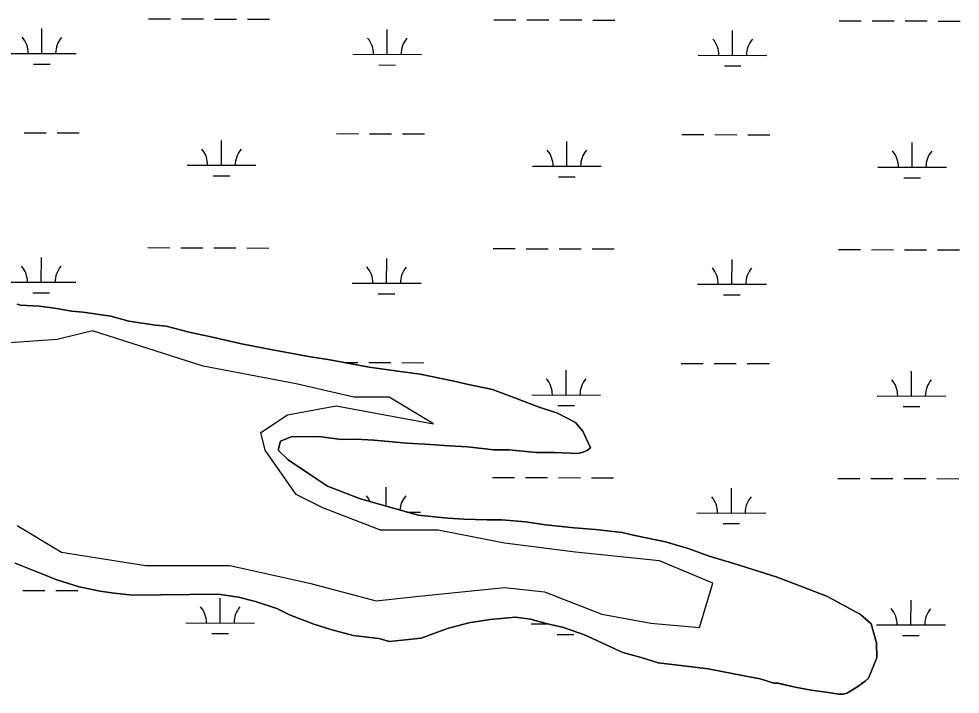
# Model space of a CAD drawing. Extents: x 3161615 to 3199515, y 867541 to 892976.
# Drawn here: x 3174522 to 3175890, y 887135 to 888117 of the extents above; entities that cross this region are included whole.
import ezdxf

# ---------------------------------------------------------------- set-up
doc = ezdxf.new("R2010")
doc.units = 0
for name, color, linetype in [('V-SITE-VEGE', 7, 'Continuous'), ('V-TOPO-SHOR', 7, 'Continuous'), ('V-WETL-SWMP', 7, 'Continuous')]:
    doc.layers.add(name, color=color, linetype=linetype)

msp = doc.modelspace()

# ---------------------------------------------------------------- linework, layer by layer
at = {"layer": 'V-SITE-VEGE'}
for p, q in [((3174519.5, 887702), (3174524.1, 887700.5)), ((3174524.1, 887700.5), (3174551.9, 887699.2)), ((3174551.9, 887699.2), (3174573.5, 887696.3)), ((3174573.5, 887696.3), (3174598.3, 887691.9)), ((3174598.3, 887691.9), (3174615.2, 887690.5)), ((3174615.2, 887690.5), (3174655.4, 887684.7)), ((3174655.4, 887684.7), (3174681.7, 887677.2)), ((3174681.7, 887677.2), (3174720.3, 887671.3)), ((3174720.3, 887671.3), (3174735.7, 887669.9)), ((3174735.7, 887669.9), (3174771.3, 887660.9)), ((3174771.3, 887660.9), (3174799.1, 887655)), ((3174799.1, 887655), (3174845.4, 887644.6)), ((3174845.4, 887644.6), (3174890.3, 887635.7)), ((3174890.3, 887635.7), (3174945.9, 887625.4)), ((3174945.9, 887625.4), (3174973.7, 887621)), ((3174973.7, 887621), (3175030.8, 887610.6)), ((3175030.8, 887610.6), (3175072.5, 887604.8)), ((3175072.5, 887604.8), (3175105, 887600.5)), ((3175105, 887600.5), (3175154.4, 887590.1)), ((3175154.4, 887590.1), (3175172.9, 887585.6)), ((3175172.9, 887585.6), (3175210, 887578.2)), ((3175210, 887578.2), (3175233.2, 887569.1)), ((3175233.2, 887569.1), (3175278.1, 887552.5)), ((3175278.1, 887552.5), (3175304.4, 887543.5)), ((3175304.4, 887543.5), (3175330.7, 887529.8)), ((3175330.7, 887529.8), (3175341.6, 887517.6)), ((3175341.6, 887517.6), (3175352.6, 887493)), ((3174917.5, 887509.4), (3174902.1, 887503.1)), ((3174957.6, 887509.8), (3174917.5, 887509.4)), ((3174990.1, 887505.4), (3174957.6, 887509.8)), ((3175011.6, 887505.6), (3174990.1, 887505.4)), ((3175037.9, 887504.3), (3175011.6, 887505.6)), ((3175085.7, 887500), (3175037.9, 887504.3)), ((3174902.1, 887503.1), (3174899.2, 887492.3)), ((3174899.2, 887492.3), (3174899.2, 887489.2)), ((3175112, 887498.7), (3175085.7, 887500)), ((3175147.5, 887495.9), (3175112, 887498.7)), ((3175173.7, 887494.6), (3175147.5, 887495.9)), ((3175212.3, 887490.3), (3175173.7, 887494.6)), ((3175233.9, 887490.5), (3175212.3, 887490.3)), ((3175274, 887486.2), (3175233.9, 887490.5)), ((3175348, 887489.9), (3175341.9, 887486.7)), ((3175352.6, 887493), (3175348, 887489.9)), ((3174899.2, 887489.2), (3174913.2, 887475.5)), ((3175300.3, 887486.4), (3175274, 887486.2)), ((3175334.2, 887485.1), (3175300.3, 887486.4)), ((3175341.9, 887486.7), (3175334.2, 887485.1)), ((3174913.2, 887475.5), (3174942.6, 887455.7)), ((3174942.6, 887455.7), (3174970.6, 887437.4)), ((3174970.6, 887437.4), (3175017, 887419.3)), ((3175017, 887419.3), (3175038.6, 887413.3)), ((3175038.6, 887413.3), (3175069.6, 887404.3)), ((3175069.6, 887404.3), (3175102, 887395.3)), ((3175102, 887395.3), (3175145.3, 887391)), ((3175145.3, 887391), (3175168.4, 887389.7)), ((3175168.4, 887389.7), (3175202.3, 887388.4)), ((3175202.3, 887388.4), (3175223.9, 887388.6)), ((3175223.9, 887388.6), (3175257.9, 887385.8)), ((3175257.9, 887385.8), (3175287.2, 887381.4)), ((3175287.2, 887381.4), (3175328.9, 887377.1)), ((3175328.9, 887377.1), (3175359.8, 887374.3)), ((3175359.8, 887374.3), (3175398.4, 887370)), ((3175398.4, 887370), (3175416.9, 887365.5)), ((3175416.9, 887365.5), (3175461.8, 887356.6)), ((3175461.8, 887356.6), (3175495.8, 887346.1)), ((3175495.8, 887346.1), (3175525.2, 887335.5)), ((3174576.8, 887301.5), (3174516.4, 887325.6)), ((3175525.2, 887335.5), (3175560.7, 887325)), ((3175560.7, 887325), (3175622.6, 887305.5)), ((3174609.3, 887290.9), (3174576.8, 887301.5)), ((3175622.6, 887305.5), (3175650.4, 887294.9)), ((3174640.2, 887285), (3174609.3, 887290.9)), ((3174660.3, 887282.1), (3174640.2, 887285)), ((3175650.4, 887294.9), (3175696.9, 887276.8)), ((3174686.5, 887279.2), (3174660.3, 887282.1)), ((3174811.4, 887280.3), (3174686.5, 887279.2)), ((3174840.8, 887275.9), (3174811.4, 887280.3)), ((3174865.5, 887269.9), (3174840.8, 887275.9)), ((3175696.9, 887276.8), (3175744.9, 887251)), ((3174896.5, 887259.4), (3174865.5, 887269.9)), ((3174915, 887250.3), (3174896.5, 887259.4)), ((3174950.6, 887236.7), (3174915, 887250.3)), ((3175243.6, 887246.8), (3175206.6, 887243.4)), ((3175265.2, 887243.9), (3175243.6, 887246.8)), ((3175288.4, 887237.9), (3175265.2, 887243.9)), ((3175744.9, 887251), (3175760.4, 887237.2)), ((3174975.4, 887229.2), (3174950.6, 887236.7)), ((3175145, 887230.6), (3175106.6, 887216.4)), ((3175175.8, 887238.6), (3175145, 887230.6)), ((3175206.6, 887243.4), (3175175.8, 887238.6)), ((3175313.2, 887232), (3175288.4, 887237.9)), ((3175344.1, 887221.4), (3175313.2, 887232)), ((3175760.4, 887237.2), (3175768.4, 887209.5)), ((3175007.8, 887220.2), (3174975.4, 887229.2)), ((3175044.9, 887215.9), (3175007.8, 887220.2)), ((3175106.6, 887216.4), (3175088.1, 887214.7)), ((3175399.8, 887195.7), (3175344.1, 887221.4)), ((3175060.4, 887211.4), (3175044.9, 887215.9)), ((3175088.1, 887214.7), (3175060.4, 887211.4)), ((3175768.4, 887209.5), (3175768.6, 887187.9)), ((3175426.1, 887188.2), (3175399.8, 887195.7)), ((3175450.9, 887180.7), (3175426.1, 887188.2)), ((3175487.9, 887176.3), (3175450.9, 887180.7)), ((3175523.4, 887172), (3175487.9, 887176.3)), ((3175768, 887186.7), (3175756.5, 887158.5)), ((3175768.6, 887187.9), (3175768, 887186.7)), ((3175576, 887161.6), (3175523.4, 887172)), ((3175599.1, 887157.2), (3175576, 887161.6)), ((3175619.2, 887151.2), (3175599.1, 887157.2)), ((3175623.9, 887151.3), (3175619.2, 887151.2)), ((3175650.1, 887145.3), (3175623.9, 887151.3)), ((3175751.9, 887153.9), (3175741.1, 887146.1)), ((3175756.5, 887158.5), (3175751.9, 887153.9)), ((3175673.3, 887140.9), (3175650.1, 887145.3)), ((3175694.9, 887138), (3175673.3, 887140.9)), ((3175713.5, 887135), (3175694.9, 887138)), ((3175719.6, 887135.1), (3175713.5, 887135)), ((3175725.8, 887136.7), (3175719.6, 887135.1)), ((3175741.1, 887146.1), (3175725.8, 887136.7))]:
    msp.add_line(p, q, dxfattribs=at)
at = {"layer": 'V-TOPO-SHOR'}
msp.add_lwpolyline([(3174519.4, 887380.2), (3174583.8, 887341.5), (3174706.1, 887322.2), (3174828.5, 887322.2), (3174944.4, 887296.5), (3175040.9, 887270.7), (3175098.9, 887277.2), (3175227.7, 887290), (3175285.6, 887283.6), (3175369.3, 887251.4), (3175440.1, 887238.5), (3175511, 887232.1), (3175530.3, 887296.5), (3175453, 887328.7), (3175330.7, 887341.5), (3175227.7, 887354.4), (3175131.1, 887373.7), (3175047.4, 887373.7), (3174963.7, 887405.9), (3174925, 887425.2), (3174880, 887489.6), (3174873.5, 887515.4), (3174912.2, 887541.1), (3174983, 887554), (3175124.6, 887528.3), (3175060.2, 887566.9), (3175008.7, 887566.9), (3174925, 887586.2), (3174789.8, 887612), (3174628.9, 887663.5), (3174577.4, 887650.6), (3174487.2, 887644.2)], dxfattribs=at)
at = {"layer": 'V-WETL-SWMP'}
for p, q in [((3174710, 888116.9), (3174742, 888116.8)), ((3174758, 888116.8), (3174790, 888116.7)), ((3174806, 888116.6), (3174838, 888116.6)), ((3174854, 888116.5), (3174886, 888116.4)), ((3175211.9, 888115.5), (3175243.9, 888115.4)), ((3175259.9, 888115.4), (3175291.9, 888115.3)), ((3175307.9, 888115.3), (3175339.9, 888115.2)), ((3175355.9, 888115.1), (3175387.9, 888115)), ((3175713.8, 888114.1), (3175745.8, 888114)), ((3175761.8, 888114), (3175793.8, 888113.9)), ((3175809.8, 888113.9), (3175841.8, 888113.8)), ((3175857.8, 888113.7), (3175889.8, 888113.6)), ((3174555.3, 888066.6), (3174555.4, 888102.6)), ((3175057.2, 888065.2), (3175057.3, 888101.2)), ((3175559.1, 888063.8), (3175559.2, 888099.8)), ((3174505.3, 888066.7), (3174605.3, 888066.5)), ((3175007.2, 888065.3), (3175107.2, 888065.1)), ((3174543.3, 888051.2), (3174567.3, 888051.1)), ((3175509.1, 888064), (3175609.1, 888063.7)), ((3175045.2, 888049.8), (3175069.2, 888049.7)), ((3175547.1, 888048.4), (3175571.1, 888048.4)), ((3174529.6, 887951.2), (3174561.6, 887951.1)), ((3174577.6, 887951.1), (3174609.6, 887951)), ((3174983.5, 887950), (3175015.5, 887949.9)), ((3175031.5, 887949.8), (3175063.5, 887949.8)), ((3175079.5, 887949.7), (3175111.5, 887949.6)), ((3175485.4, 887948.6), (3175517.4, 887948.5)), ((3175533.4, 887948.5), (3175565.4, 887948.4)), ((3175581.4, 887948.3), (3175613.4, 887948.2)), ((3174816.3, 887904), (3174816.4, 887940)), ((3175318.2, 887902.6), (3175318.3, 887938.6)), ((3175820.1, 887901.2), (3175820.2, 887937.2)), ((3174766.3, 887904.1), (3174866.3, 887903.9)), ((3175268.2, 887902.8), (3175368.2, 887902.5)), ((3175770.1, 887901.4), (3175870.1, 887901.1)), ((3174804.2, 887888.6), (3174828.2, 887888.5)), ((3175306.2, 887887.2), (3175330.1, 887887.2)), ((3175808.1, 887885.8), (3175832.1, 887885.8)), ((3174709.1, 887784.2), (3174741.1, 887784.1)), ((3174757.1, 887784.1), (3174789.1, 887784)), ((3174805.1, 887784), (3174837.1, 887783.9)), ((3174853.1, 887783.8), (3174885.1, 887783.7)), ((3175211, 887782.8), (3175243, 887782.8)), ((3175259, 887782.7), (3175291, 887782.6)), ((3175307, 887782.6), (3175339, 887782.5)), ((3175355, 887782.4), (3175387, 887782.4)), ((3175712.9, 887781.5), (3175744.9, 887781.4)), ((3175760.9, 887781.3), (3175792.9, 887781.2)), ((3175808.9, 887781.2), (3175840.9, 887781.1)), ((3175856.9, 887781.1), (3175888.9, 887781)), ((3174554.4, 887733.9), (3174554.5, 887769.9)), ((3175056.3, 887732.5), (3175056.4, 887768.5)), ((3175558.2, 887731.1), (3175558.3, 887767.1)), ((3174504.4, 887734.1), (3174604.4, 887733.8)), ((3175006.3, 887732.7), (3175106.3, 887732.4)), ((3175508.2, 887731.3), (3175608.2, 887731)), ((3174542.3, 887718.5), (3174566.3, 887718.5)), ((3175044.2, 887717.1), (3175068.2, 887717.1)), ((3175546.1, 887715.7), (3175570.1, 887715.7)), ((3174524.1, 887700.5), (3174519.5, 887702)), ((3174551.9, 887699.2), (3174524.1, 887700.5)), ((3174573.5, 887696.3), (3174551.9, 887699.2)), ((3174598.3, 887691.9), (3174573.5, 887696.3)), ((3174615.2, 887690.5), (3174598.3, 887691.9)), ((3174655.4, 887684.7), (3174615.2, 887690.5)), ((3174681.7, 887677.2), (3174655.4, 887684.7)), ((3174720.3, 887671.3), (3174681.7, 887677.2)), ((3174735.7, 887669.9), (3174720.3, 887671.3)), ((3174771.3, 887660.9), (3174735.7, 887669.9)), ((3174799.1, 887655), (3174771.3, 887660.9)), ((3174845.4, 887644.6), (3174799.1, 887655)), ((3174890.3, 887635.7), (3174845.4, 887644.6)), ((3174945.9, 887625.4), (3174890.3, 887635.7)), ((3174973.7, 887621), (3174945.9, 887625.4)), ((3175030.8, 887610.6), (3174973.7, 887621)), ((3174994.1, 887617.3), (3175014.6, 887617.2)), ((3175030.6, 887617.2), (3175062.6, 887617.1)), ((3175078.6, 887617), (3175110.6, 887616.9)), ((3175484.5, 887615.9), (3175516.5, 887615.8)), ((3175532.5, 887615.8), (3175564.5, 887615.7)), ((3175580.5, 887615.7), (3175612.5, 887615.6)), ((3175072.5, 887604.8), (3175030.8, 887610.6)), ((3175105, 887600.5), (3175072.5, 887604.8)), ((3175154.4, 887590.1), (3175105, 887600.5)), ((3175317.3, 887569.9), (3175317.4, 887605.9)), ((3175819.2, 887568.6), (3175819.3, 887604.6)), ((3175172.9, 887585.6), (3175154.4, 887590.1)), ((3175210, 887578.2), (3175172.9, 887585.6)), ((3175233.2, 887569.1), (3175210, 887578.2)), ((3175278.1, 887552.5), (3175233.2, 887569.1)), ((3175267.3, 887570.1), (3175367.3, 887569.8)), ((3175769.2, 887568.7), (3175869.2, 887568.4)), ((3175304.4, 887543.5), (3175278.1, 887552.5)), ((3175305.2, 887554.6), (3175329.2, 887554.5)), ((3175807.1, 887553.2), (3175831.1, 887553.1)), ((3175330.7, 887529.8), (3175304.4, 887543.5)), ((3175341.6, 887517.6), (3175330.7, 887529.8)), ((3175352.6, 887493), (3175341.6, 887517.6)), ((3174902.1, 887503.1), (3174917.5, 887509.4)), ((3174917.5, 887509.4), (3174957.6, 887509.8)), ((3174957.6, 887509.8), (3174990.1, 887505.4)), ((3174990.1, 887505.4), (3175011.6, 887505.6)), ((3175011.6, 887505.6), (3175037.9, 887504.3)), ((3175037.9, 887504.3), (3175085.7, 887500)), ((3174899.2, 887492.3), (3174902.1, 887503.1)), ((3174899.2, 887489.2), (3174899.2, 887492.3)), ((3175085.7, 887500), (3175112, 887498.7)), ((3175112, 887498.7), (3175147.5, 887495.9)), ((3175147.5, 887495.9), (3175173.7, 887494.6)), ((3175173.7, 887494.6), (3175212.3, 887490.3)), ((3175212.3, 887490.3), (3175233.9, 887490.5)), ((3175233.9, 887490.5), (3175274, 887486.2)), ((3175341.9, 887486.7), (3175348, 887489.9)), ((3175348, 887489.9), (3175352.6, 887493)), ((3174913.2, 887475.5), (3174899.2, 887489.2)), ((3175274, 887486.2), (3175300.3, 887486.4)), ((3175300.3, 887486.4), (3175334.2, 887485.1)), ((3175334.2, 887485.1), (3175341.9, 887486.7)), ((3174942.6, 887455.7), (3174913.2, 887475.5)), ((3174970.6, 887437.4), (3174942.6, 887455.7)), ((3175210.1, 887450.2), (3175242.1, 887450.1)), ((3175258.1, 887450), (3175290.1, 887450)), ((3175306.1, 887449.9), (3175338.1, 887449.8)), ((3175354.1, 887449.8), (3175386.1, 887449.7)), ((3175712, 887448.8), (3175744, 887448.7)), ((3175017, 887419.3), (3174970.6, 887437.4)), ((3175055.4, 887408.4), (3175055.5, 887435.9)), ((3175760, 887448.7), (3175792, 887448.6)), ((3175808, 887448.5), (3175840, 887448.4)), ((3175856, 887448.4), (3175888, 887448.3)), ((3175557.3, 887398.5), (3175557.4, 887434.5)), ((3175038.6, 887413.3), (3175017, 887419.3)), ((3175069.6, 887404.3), (3175038.6, 887413.3)), ((3175102, 887395.3), (3175069.6, 887404.3)), ((3175085.8, 887399.8), (3175105.4, 887399.7)), ((3175145.3, 887391), (3175102, 887395.3)), ((3175507.3, 887398.6), (3175607.3, 887398.3)), ((3175168.4, 887389.7), (3175145.3, 887391)), ((3175202.3, 887388.4), (3175168.4, 887389.7)), ((3175223.9, 887388.6), (3175202.3, 887388.4)), ((3175257.9, 887385.8), (3175223.9, 887388.6)), ((3175287.2, 887381.4), (3175257.9, 887385.8)), ((3175328.9, 887377.1), (3175287.2, 887381.4)), ((3175545.2, 887383.1), (3175569.2, 887383)), ((3175359.8, 887374.3), (3175328.9, 887377.1)), ((3175398.4, 887370), (3175359.8, 887374.3)), ((3175416.9, 887365.5), (3175398.4, 887370)), ((3175461.8, 887356.6), (3175416.9, 887365.5)), ((3175495.8, 887346.1), (3175461.8, 887356.6)), ((3175525.2, 887335.5), (3175495.8, 887346.1)), ((3174516.4, 887325.6), (3174576.8, 887301.5)), ((3175560.7, 887325), (3175525.2, 887335.5)), ((3175622.6, 887305.5), (3175560.7, 887325)), ((3174576.8, 887301.5), (3174609.3, 887290.9)), ((3175650.4, 887294.9), (3175622.6, 887305.5)), ((3174527.7, 887285.9), (3174559.7, 887285.8)), ((3174575.7, 887285.8), (3174607.7, 887285.7)), ((3174609.3, 887290.9), (3174640.2, 887285)), ((3174640.2, 887285), (3174660.3, 887282.1)), ((3175696.9, 887276.8), (3175650.4, 887294.9)), ((3174660.3, 887282.1), (3174686.5, 887279.2)), ((3174686.5, 887279.2), (3174811.4, 887280.3)), ((3174811.4, 887280.3), (3174840.8, 887275.9)), ((3174814.4, 887238.7), (3174814.5, 887274.7)), ((3174840.8, 887275.9), (3174865.5, 887269.9)), ((3175744.9, 887251), (3175696.9, 887276.8)), ((3175818.3, 887235.9), (3175818.4, 887271.9)), ((3174865.5, 887269.9), (3174896.5, 887259.4)), ((3174896.5, 887259.4), (3174915, 887250.3)), ((3174915, 887250.3), (3174950.6, 887236.7)), ((3175206.6, 887243.4), (3175243.6, 887246.8)), ((3175243.6, 887246.8), (3175265.2, 887243.9)), ((3175265.2, 887243.9), (3175288.4, 887237.9)), ((3175760.4, 887237.2), (3175744.9, 887251)), ((3174764.4, 887238.8), (3174864.4, 887238.5)), ((3174950.6, 887236.7), (3174975.4, 887229.2)), ((3175106.6, 887216.4), (3175145, 887230.6)), ((3175145, 887230.6), (3175175.8, 887238.6)), ((3175175.8, 887238.6), (3175206.6, 887243.4)), ((3175266.4, 887237.4), (3175290.9, 887237.3)), ((3175288.4, 887237.9), (3175313.2, 887232)), ((3175313.2, 887232), (3175344.1, 887221.4)), ((3175768.4, 887209.5), (3175760.4, 887237.2)), ((3175768.3, 887236), (3175868.3, 887235.7)), ((3174802.4, 887223.3), (3174826.4, 887223.2)), ((3174975.4, 887229.2), (3175007.8, 887220.2)), ((3175007.8, 887220.2), (3175044.9, 887215.9)), ((3175088.1, 887214.7), (3175106.6, 887216.4)), ((3175304.3, 887221.9), (3175328.3, 887221.8)), ((3175344.1, 887221.4), (3175399.8, 887195.7)), ((3175806.2, 887220.5), (3175830.2, 887220.4)), ((3175044.9, 887215.9), (3175060.4, 887211.4)), ((3175060.4, 887211.4), (3175088.1, 887214.7)), ((3175768.6, 887187.9), (3175768.4, 887209.5)), ((3175399.8, 887195.7), (3175426.1, 887188.2)), ((3175426.1, 887188.2), (3175450.9, 887180.7)), ((3175450.9, 887180.7), (3175487.9, 887176.3)), ((3175487.9, 887176.3), (3175523.4, 887172)), ((3175756.5, 887158.5), (3175768.6, 887187.9)), ((3175523.4, 887172), (3175576, 887161.6)), ((3175576, 887161.6), (3175599.1, 887157.2)), ((3175599.1, 887157.2), (3175619.2, 887151.2)), ((3175619.2, 887151.2), (3175623.9, 887151.2)), ((3175623.9, 887151.2), (3175650.1, 887145.3)), ((3175741.1, 887146), (3175751.9, 887153.9)), ((3175751.9, 887153.9), (3175756.5, 887158.5)), ((3175650.1, 887145.3), (3175673.3, 887140.9)), ((3175673.3, 887140.9), (3175694.9, 887138)), ((3175694.9, 887138), (3175713.5, 887135)), ((3175713.5, 887135), (3175719.6, 887135.1)), ((3175719.6, 887135.1), (3175725.8, 887136.7)), ((3175725.8, 887136.7), (3175741.1, 887146))]:
    msp.add_line(p, q, dxfattribs=at)
for centre, start, end in [((3174500.1, 888067.2), 359.0699, 40.6135), ((3174610.5, 888066.9), 139.0699, 180.6135), ((3175002, 888065.8), 359.0699, 40.6135), ((3175112.4, 888065.5), 139.0699, 180.6135), ((3175503.9, 888064.4), 359.0699, 40.6135), ((3175614.4, 888064.1), 139.0699, 180.6135), ((3174761, 887904.6), 359.0699, 40.6135), ((3174871.5, 887904.3), 139.0699, 180.6135), ((3175263, 887903.2), 359.0699, 40.6135), ((3175373.4, 887902.9), 139.0699, 180.6135), ((3175764.9, 887901.9), 359.0699, 40.6135), ((3175875.3, 887901.6), 139.0699, 180.6135), ((3174499.1, 887734.5), 359.0699, 40.6135), ((3174609.6, 887734.2), 139.0699, 180.6135), ((3175001, 887733.2), 359.0699, 40.6135), ((3175111.5, 887732.9), 139.0699, 180.6135), ((3175503, 887731.8), 359.0699, 40.6135), ((3175613.4, 887731.5), 139.0699, 180.6135), ((3175262, 887570.6), 359.0699, 40.6135), ((3175372.5, 887570.3), 139.0699, 180.6135), ((3175763.9, 887569.2), 359.0699, 40.6135), ((3175874.4, 887568.9), 139.0699, 180.6135), ((3175000.1, 887400.5), 24.3776, 40.6135), ((3175110.6, 887400.2), 139.0699, 176.0128), ((3175502, 887399.1), 359.0699, 40.6135), ((3175612.5, 887398.8), 139.0699, 180.6135), ((3174759.2, 887239.3), 359.0699, 40.6135), ((3174869.7, 887239), 139.0699, 180.6135), ((3175763, 887236.5), 359.0699, 40.6135), ((3175873.5, 887236.2), 139.0699, 180.6135)]:
    msp.add_arc(centre, 35.2, start, end, dxfattribs=at)

doc.saveas('drawing.dxf')
